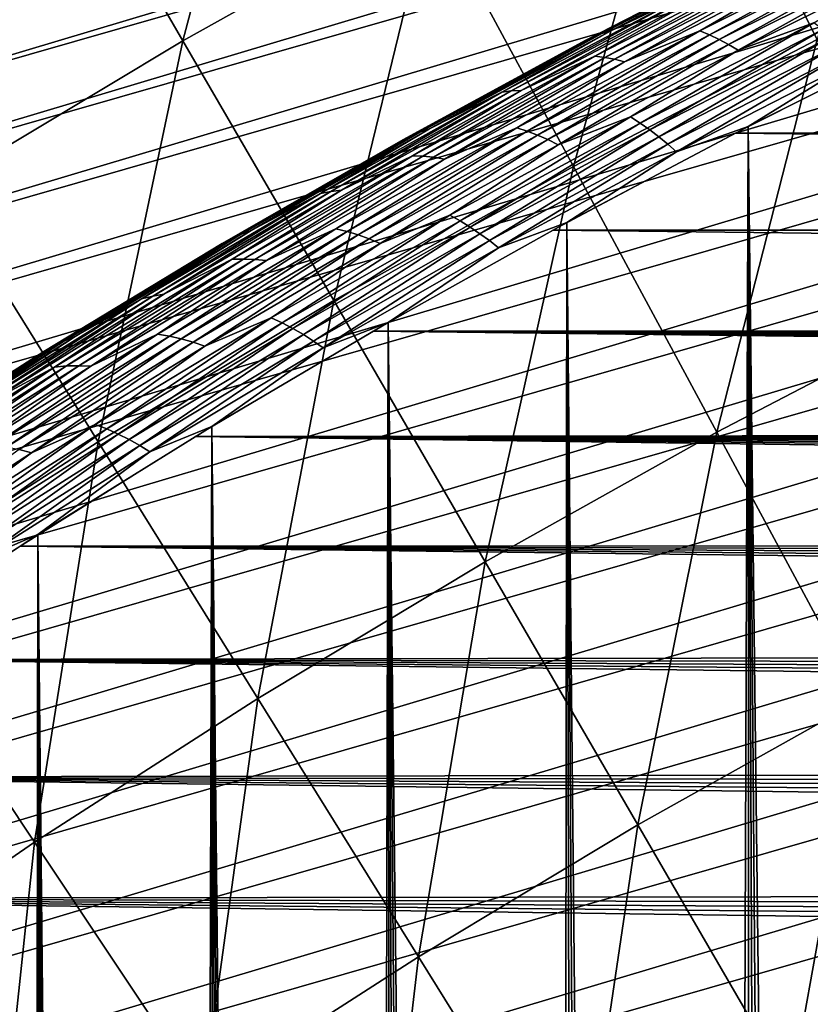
# Model space of a CAD drawing. Header units: millimetres. Extents: x -50 to 50, y -50 to 50.
# Tile 478 of 562: x -15.8 to -13.2, y 23.1 to 26.4. Entities that reach past the tile are written whole.
import ezdxf

# ---------------------------------------------------------------- set-up
doc = ezdxf.new("R2010")
doc.units = ezdxf.units.MM
doc.header["$LTSCALE"] = 65.185185
for name, color, linetype in [('1', 7, 'CONTINUOUS'), ('2', 7, 'CONTINUOUS'), ('29', 7, 'CONTINUOUS'), ('36', 7, 'CONTINUOUS'), ('39', 7, 'CONTINUOUS'), ('46', 7, 'CONTINUOUS')]:
    doc.layers.add(name, color=color, linetype=linetype)

msp = doc.modelspace()

# ---------------------------------------------------------------- linework, layer by layer
at = {"layer": '1', "color": 7, "linetype": 'Continuous', "true_color": 0xf5f5f5}
for points in [[(-12.8225, 26.2896), (13.4308, 25.9842), (-13.4308, 25.9842), (-12.8225, 26.2896)], [(-13.4308, 25.9842), (14.0318, 25.6646), (-14.0318, 25.6646), (-13.4308, 25.9842)], [(13.4308, 25.9842), (14.0318, 25.6646), (-13.4308, 25.9842), (13.4308, 25.9842)], [(-14.0318, 25.6646), (14.6252, 25.3311), (-14.6252, 25.3311), (-14.0318, 25.6646)], [(14.0318, 25.6646), (14.6252, 25.3311), (-14.0318, 25.6646), (14.0318, 25.6646)], [(-14.6252, 25.3311), (11.829, 25.017), (-15.2106, 24.984), (-14.6252, 25.3311)], [(11.9233, 25.0663), (11.829, 25.017), (-14.6252, 25.3311), (11.9233, 25.0663)], [(12.1188, 25.1502), (12.0199, 25.1107), (-14.6252, 25.3311), (12.1188, 25.1502)], [(12.0199, 25.1107), (11.9233, 25.0663), (-14.6252, 25.3311), (12.0199, 25.1107)], [(12.3217, 25.2139), (12.2194, 25.1846), (-14.6252, 25.3311), (12.3217, 25.2139)], [(12.4253, 25.2379), (12.3217, 25.2139), (-14.6252, 25.3311), (12.4253, 25.2379)], [(12.7417, 25.2782), (12.6356, 25.2701), (-14.6252, 25.3311), (12.7417, 25.2782)], [(12.2194, 25.1846), (12.1188, 25.1502), (-14.6252, 25.3311), (12.2194, 25.1846)], [(12.8481, 25.2809), (12.7417, 25.2782), (-14.6252, 25.3311), (12.8481, 25.2809)], [(12.5301, 25.2567), (12.4253, 25.2379), (-14.6252, 25.3311), (12.5301, 25.2567)], [(14.6252, 25.3311), (12.8481, 25.2809), (-14.6252, 25.3311), (14.6252, 25.3311)], [(12.6356, 25.2701), (12.5301, 25.2567), (-14.6252, 25.3311), (12.6356, 25.2701)], [(11.829, 25.017), (11.7372, 24.963), (-15.2106, 24.984), (11.829, 25.017)], [(-15.2106, 24.984), (11.326, 24.6277), (-15.7879, 24.6233), (-15.2106, 24.984)], [(11.7372, 24.963), (11.6484, 24.9045), (-15.2106, 24.984), (11.7372, 24.963)], [(11.6484, 24.9045), (11.5626, 24.8415), (-15.2106, 24.984), (11.6484, 24.9045)], [(11.5626, 24.8415), (11.4802, 24.7743), (-15.2106, 24.984), (11.5626, 24.8415)], [(11.4802, 24.7743), (11.4013, 24.7029), (-15.2106, 24.984), (11.4802, 24.7743)], [(11.4013, 24.7029), (11.326, 24.6277), (-15.2106, 24.984), (11.4013, 24.7029)], [(-15.7879, 24.6233), (11.0659, 24.2917), (-16.3566, 24.2492), (-15.7879, 24.6233)], [(11.326, 24.6277), (11.2547, 24.5488), (-15.7879, 24.6233), (11.326, 24.6277)], [(11.2547, 24.5488), (11.1875, 24.4663), (-15.7879, 24.6233), (11.2547, 24.5488)], [(11.1875, 24.4663), (11.1245, 24.3806), (-15.7879, 24.6233), (11.1875, 24.4663)], [(11.1245, 24.3806), (11.0659, 24.2917), (-15.7879, 24.6233), (11.1245, 24.3806)], [(11.0659, 24.2917), (11.012, 24.2), (-16.3566, 24.2492), (11.0659, 24.2917)], [(-16.3566, 24.2492), (10.8788, 23.9102), (-16.9164, 23.862), (-16.3566, 24.2492)], [(11.012, 24.2), (10.9627, 24.1057), (-16.3566, 24.2492), (11.012, 24.2)], [(10.9627, 24.1057), (10.9183, 24.009), (-16.3566, 24.2492), (10.9627, 24.1057)], [(10.9183, 24.009), (10.8788, 23.9102), (-16.3566, 24.2492), (10.9183, 24.009)], [(10.8788, 23.9102), (10.8444, 23.8095), (-16.9164, 23.862), (10.8788, 23.9102)], [(-16.9164, 23.862), (10.7723, 23.4989), (-17.4671, 23.462), (-16.9164, 23.862)], [(10.7911, 23.6036), (10.7723, 23.4989), (-16.9164, 23.862), (10.7911, 23.6036)], [(10.8444, 23.8095), (10.8151, 23.7073), (-16.9164, 23.862), (10.8444, 23.8095)], [(10.8151, 23.7073), (10.7911, 23.6036), (-16.9164, 23.862), (10.8151, 23.7073)], [(10.7723, 23.4989), (10.7589, 23.3933), (-17.4671, 23.462), (10.7723, 23.4989)], [(-17.4671, 23.462), (10.7508, 23.0744), (-18.0083, 23.0491), (-17.4671, 23.462)], [(10.7589, 23.3933), (10.7508, 23.2873), (-17.4671, 23.462), (10.7589, 23.3933)], [(10.7508, 23.2873), (10.7481, 23.1809), (-17.4671, 23.462), (10.7508, 23.2873)], [(10.7481, 23.1809), (10.7508, 23.0744), (-17.4671, 23.462), (10.7481, 23.1809)]]:
    msp.add_3dface(points, dxfattribs=at)
at = {"layer": '2', "color": 7, "linetype": 'Continuous', "true_color": 0xf5f5f5}
for points in [[(-12.7848, 26.308, 4.3), (-13.3885, 26.006, 4.3), (-12.8491, -19.1781, 4.3), (-12.7848, 26.308, 4.3)], [(-13.3885, 26.006, 4.3), (-13.9852, 25.69, 4.3), (-13.5437, -19.2389, 4.3), (-13.3885, 26.006, 4.3)], [(-13.3712, -19.2123, 4.3), (-13.3885, 26.006, 4.3), (-13.5437, -19.2389, 4.3), (-13.3712, -19.2123, 4.3)], [(-13.1978, -19.1933, 4.3), (-13.3885, 26.006, 4.3), (-13.3712, -19.2123, 4.3), (-13.1978, -19.1933, 4.3)], [(-13.0236, -19.1819, 4.3), (-13.3885, 26.006, 4.3), (-13.1978, -19.1933, 4.3), (-13.0236, -19.1819, 4.3)], [(-12.8491, -19.1781, 4.3), (-13.3885, 26.006, 4.3), (-13.0236, -19.1819, 4.3), (-12.8491, -19.1781, 4.3)], [(-13.9852, 25.69, 4.3), (-14.5743, 25.3605, 4.3), (-14.0519, -19.3632, 4.3), (-13.9852, 25.69, 4.3)], [(-13.8844, -19.3144, 4.3), (-13.9852, 25.69, 4.3), (-14.0519, -19.3632, 4.3), (-13.8844, -19.3144, 4.3)], [(-13.7148, -19.2729, 4.3), (-13.9852, 25.69, 4.3), (-13.8844, -19.3144, 4.3), (-13.7148, -19.2729, 4.3)], [(-13.5437, -19.2389, 4.3), (-13.9852, 25.69, 4.3), (-13.7148, -19.2729, 4.3), (-13.5437, -19.2389, 4.3)], [(-14.5743, 25.3605, 4.3), (-15.1557, 25.0173, 4.3), (-14.6961, -19.6301, 4.3), (-14.5743, 25.3605, 4.3)], [(-14.5396, -19.5528, 4.3), (-14.5743, 25.3605, 4.3), (-14.6961, -19.6301, 4.3), (-14.5396, -19.5528, 4.3)], [(-14.0519, -19.3632, 4.3), (-14.5743, 25.3605, 4.3), (-14.2172, -19.4193, 4.3), (-14.0519, -19.3632, 4.3)], [(-14.2172, -19.4193, 4.3), (-14.5743, 25.3605, 4.3), (-14.3799, -19.4826, 4.3), (-14.2172, -19.4193, 4.3)], [(-14.3799, -19.4826, 4.3), (-14.5743, 25.3605, 4.3), (-14.5396, -19.5528, 4.3), (-14.3799, -19.4826, 4.3)], [(-15.1557, 25.0173, 4.3), (-15.729, 24.6609, 4.3), (-15.2841, -20.0047, 4.3), (-15.1557, 25.0173, 4.3)], [(-15.1434, -19.9015, 4.3), (-15.1557, 25.0173, 4.3), (-15.2841, -20.0047, 4.3), (-15.1434, -19.9015, 4.3)], [(-14.9983, -19.8045, 4.3), (-15.1557, 25.0173, 4.3), (-15.1434, -19.9015, 4.3), (-14.9983, -19.8045, 4.3)], [(-14.8491, -19.714, 4.3), (-15.1557, 25.0173, 4.3), (-14.9983, -19.8045, 4.3), (-14.8491, -19.714, 4.3)], [(-14.6961, -19.6301, 4.3), (-15.1557, 25.0173, 4.3), (-14.8491, -19.714, 4.3), (-14.6961, -19.6301, 4.3)], [(-15.729, 24.6609, 4.3), (-16.294, 24.2913, 4.3), (-15.7982, -20.4757, 4.3), (-15.729, 24.6609, 4.3)], [(-15.6776, -20.3497, 4.3), (-15.729, 24.6609, 4.3), (-15.7982, -20.4757, 4.3), (-15.6776, -20.3497, 4.3)], [(-15.5515, -20.229, 4.3), (-15.729, 24.6609, 4.3), (-15.6776, -20.3497, 4.3), (-15.5515, -20.229, 4.3)], [(-15.4203, -20.1139, 4.3), (-15.729, 24.6609, 4.3), (-15.5515, -20.229, 4.3), (-15.4203, -20.1139, 4.3)], [(-15.2841, -20.0047, 4.3), (-15.729, 24.6609, 4.3), (-15.4203, -20.1139, 4.3), (-15.2841, -20.0047, 4.3)]]:
    msp.add_3dface(points, dxfattribs=at)
at = {"layer": '29', "color": 7, "linetype": 'Continuous', "true_color": 0xf5f5f5}
for points in [[(-13.8973, 26.3031, 3.8357), (-13.8704, 26.313, 3.8712), (-13.2892, 26.6155, 3.8357), (-13.8973, 26.3031, 3.8357)], [(-13.8973, 26.3031, 3.8357), (-13.2892, 26.6155, 3.8357), (-13.3125, 26.6052, 3.8), (-13.8973, 26.3031, 3.8357)], [(-13.8704, 26.313, 3.8712), (-13.2649, 26.6233, 3.8712), (-13.2892, 26.6155, 3.8357), (-13.8704, 26.313, 3.8712)], [(-13.8704, 26.313, 3.8712), (-13.8424, 26.3205, 3.9064), (-13.2649, 26.6233, 3.8712), (-13.8704, 26.313, 3.8712)], [(-13.8424, 26.3205, 3.9064), (-13.2396, 26.6288, 3.9064), (-13.2649, 26.6233, 3.8712), (-13.8424, 26.3205, 3.9064)], [(-13.8424, 26.3205, 3.9064), (-13.5952, 26.4391, 3.941), (-13.2396, 26.6288, 3.9064), (-13.8424, 26.3205, 3.9064)], [(-13.5475, 26.3215, 4.1538), (-13.5157, 26.3084, 4.1781), (-12.9367, 26.627, 4.1538), (-13.5475, 26.3215, 4.1538)], [(-13.5475, 26.3215, 4.1538), (-12.9367, 26.627, 4.1538), (-13.1945, 26.5274, 4.1277), (-13.5475, 26.3215, 4.1538)], [(-13.5157, 26.3084, 4.1781), (-12.9077, 26.612, 4.1781), (-12.9367, 26.627, 4.1538), (-13.5157, 26.3084, 4.1781)], [(-13.9232, 26.2908, 3.8), (-13.8973, 26.3031, 3.8357), (-13.3125, 26.6052, 3.8), (-13.9232, 26.2908, 3.8)], [(-13.5157, 26.3084, 4.1781), (-13.4838, 26.2935, 4.2005), (-12.9077, 26.612, 4.1781), (-13.5157, 26.3084, 4.1781)], [(-13.4838, 26.2935, 4.2005), (-12.8783, 26.5953, 4.2005), (-12.9077, 26.612, 4.1781), (-13.4838, 26.2935, 4.2005)], [(-13.4838, 26.2935, 4.2005), (-13.4523, 26.2766, 4.2209), (-12.8783, 26.5953, 4.2005), (-13.4838, 26.2935, 4.2005)], [(-13.4523, 26.2766, 4.2209), (-12.8494, 26.5767, 4.2209), (-12.8783, 26.5953, 4.2005), (-13.4523, 26.2766, 4.2209)], [(-13.893, 26.2375, 4.0398), (-13.2838, 26.5511, 4.0398), (-13.537, 26.4409, 4.0079), (-13.893, 26.2375, 4.0398)], [(-13.893, 26.2375, 4.0398), (-13.8607, 26.2339, 4.0705), (-13.2838, 26.5511, 4.0398), (-13.893, 26.2375, 4.0398)], [(-13.8607, 26.2339, 4.0705), (-13.2542, 26.5455, 4.0705), (-13.2838, 26.5511, 4.0398), (-13.8607, 26.2339, 4.0705)], [(-13.4523, 26.2766, 4.2209), (-13.4209, 26.2582, 4.2391), (-12.8494, 26.5767, 4.2209), (-13.4523, 26.2766, 4.2209)], [(-13.4209, 26.2582, 4.2391), (-12.8205, 26.5565, 4.2391), (-12.8494, 26.5767, 4.2209), (-13.4209, 26.2582, 4.2391)], [(-13.4209, 26.2582, 4.2391), (-13.1717, 26.3483, 4.255), (-12.8205, 26.5565, 4.2391), (-13.4209, 26.2582, 4.2391)], [(-13.8607, 26.2339, 4.0705), (-13.8282, 26.228, 4.0999), (-13.2542, 26.5455, 4.0705), (-13.8607, 26.2339, 4.0705)], [(-13.8282, 26.228, 4.0999), (-13.2245, 26.5375, 4.0999), (-13.2542, 26.5455, 4.0705), (-13.8282, 26.228, 4.0999)], [(-13.8282, 26.228, 4.0999), (-13.7955, 26.2199, 4.1277), (-13.2245, 26.5375, 4.0999), (-13.8282, 26.228, 4.0999)], [(-13.7955, 26.2199, 4.1277), (-13.1945, 26.5274, 4.1277), (-13.2245, 26.5375, 4.0999), (-13.7955, 26.2199, 4.1277)], [(-13.7955, 26.2199, 4.1277), (-13.5475, 26.3215, 4.1538), (-13.1945, 26.5274, 4.1277), (-13.7955, 26.2199, 4.1277)], [(-14.2003, 26.1191, 3.941), (-13.5952, 26.4391, 3.941), (-13.8424, 26.3205, 3.9064), (-14.2003, 26.1191, 3.941)], [(-14.2003, 26.1191, 3.941), (-14.1688, 26.1233, 3.9749), (-13.5952, 26.4391, 3.941), (-14.2003, 26.1191, 3.941)], [(-14.1688, 26.1233, 3.9749), (-14.1367, 26.1252, 4.0079), (-13.5665, 26.4412, 3.9749), (-14.1688, 26.1233, 3.9749)], [(-14.1688, 26.1233, 3.9749), (-13.5665, 26.4412, 3.9749), (-13.5952, 26.4391, 3.941), (-14.1688, 26.1233, 3.9749)], [(-14.1367, 26.1252, 4.0079), (-13.537, 26.4409, 4.0079), (-13.5665, 26.4412, 3.9749), (-14.1367, 26.1252, 4.0079)], [(-14.1367, 26.1252, 4.0079), (-13.893, 26.2375, 4.0398), (-13.537, 26.4409, 4.0079), (-14.1367, 26.1252, 4.0079)], [(-14.438, 25.9985, 3.9064), (-13.8424, 26.3205, 3.9064), (-13.8704, 26.313, 3.8712), (-14.438, 25.9985, 3.9064)], [(-14.438, 25.9985, 3.9064), (-14.2003, 26.1191, 3.941), (-13.8424, 26.3205, 3.9064), (-14.438, 25.9985, 3.9064)], [(-14.151, 26.002, 4.1538), (-14.1167, 25.9909, 4.1781), (-13.5475, 26.3215, 4.1538), (-14.151, 26.002, 4.1538)], [(-14.151, 26.002, 4.1538), (-13.5475, 26.3215, 4.1538), (-13.7955, 26.2199, 4.1277), (-14.151, 26.002, 4.1538)], [(-14.1167, 25.9909, 4.1781), (-13.5157, 26.3084, 4.1781), (-13.5475, 26.3215, 4.1538), (-14.1167, 25.9909, 4.1781)], [(-13.7753, 26.0379, 4.255), (-13.7435, 26.0173, 4.2687), (-13.1717, 26.3483, 4.255), (-13.7753, 26.0379, 4.255)], [(-13.7753, 26.0379, 4.255), (-13.1717, 26.3483, 4.255), (-13.4209, 26.2582, 4.2391), (-13.7753, 26.0379, 4.255)], [(-13.7435, 26.0173, 4.2687), (-13.1423, 26.3261, 4.2687), (-13.1717, 26.3483, 4.255), (-13.7435, 26.0173, 4.2687)], [(-13.7435, 26.0173, 4.2687), (-13.7124, 25.9954, 4.2799), (-13.1423, 26.3261, 4.2687), (-13.7435, 26.0173, 4.2687)], [(-13.7124, 25.9954, 4.2799), (-13.1134, 26.3026, 4.2799), (-13.1423, 26.3261, 4.2687), (-13.7124, 25.9954, 4.2799)], [(-14.5264, 25.9624, 3.8), (-14.498, 25.9768, 3.8357), (-13.9232, 26.2908, 3.8), (-14.5264, 25.9624, 3.8)], [(-14.498, 25.9768, 3.8357), (-14.4686, 25.9888, 3.8712), (-13.8973, 26.3031, 3.8357), (-14.498, 25.9768, 3.8357)], [(-14.498, 25.9768, 3.8357), (-13.8973, 26.3031, 3.8357), (-13.9232, 26.2908, 3.8), (-14.498, 25.9768, 3.8357)], [(-14.4686, 25.9888, 3.8712), (-13.8704, 26.313, 3.8712), (-13.8973, 26.3031, 3.8357), (-14.4686, 25.9888, 3.8712)], [(-14.4686, 25.9888, 3.8712), (-14.438, 25.9985, 3.9064), (-13.8704, 26.313, 3.8712), (-14.4686, 25.9888, 3.8712)], [(-14.1167, 25.9909, 4.1781), (-14.0821, 25.978, 4.2005), (-13.5157, 26.3084, 4.1781), (-14.1167, 25.9909, 4.1781)], [(-14.0821, 25.978, 4.2005), (-13.4838, 26.2935, 4.2005), (-13.5157, 26.3084, 4.1781), (-14.0821, 25.978, 4.2005)], [(-14.0821, 25.978, 4.2005), (-14.0482, 25.9629, 4.2209), (-13.4838, 26.2935, 4.2005), (-14.0821, 25.978, 4.2005)], [(-14.0482, 25.9629, 4.2209), (-13.4523, 26.2766, 4.2209), (-13.4838, 26.2935, 4.2005), (-14.0482, 25.9629, 4.2209)], [(-13.7124, 25.9954, 4.2799), (-13.6822, 25.9721, 4.2887), (-13.1134, 26.3026, 4.2799), (-13.7124, 25.9954, 4.2799)], [(-13.6822, 25.9721, 4.2887), (-13.0854, 26.2779, 4.2887), (-13.1134, 26.3026, 4.2799), (-13.6822, 25.9721, 4.2887)], [(-13.3885, 26.006, 4.3), (-12.7848, 26.308, 4.3), (-13.0318, 26.2256, 4.2988), (-13.3885, 26.006, 4.3)], [(-14.0482, 25.9629, 4.2209), (-14.0144, 25.9463, 4.2391), (-13.4523, 26.2766, 4.2209), (-14.0482, 25.9629, 4.2209)], [(-14.0144, 25.9463, 4.2391), (-13.4209, 26.2582, 4.2391), (-13.4523, 26.2766, 4.2209), (-14.0144, 25.9463, 4.2391)], [(-14.0144, 25.9463, 4.2391), (-13.7753, 26.0379, 4.255), (-13.4209, 26.2582, 4.2391), (-14.0144, 25.9463, 4.2391)], [(-13.6822, 25.9721, 4.2887), (-13.653, 25.9478, 4.295), (-13.0854, 26.2779, 4.2887), (-13.6822, 25.9721, 4.2887)], [(-13.653, 25.9478, 4.295), (-13.0581, 26.2522, 4.295), (-13.0854, 26.2779, 4.2887), (-13.653, 25.9478, 4.295)], [(-14.4948, 25.9099, 4.0398), (-13.893, 26.2375, 4.0398), (-14.1367, 26.1252, 4.0079), (-14.4948, 25.9099, 4.0398)], [(-14.4948, 25.9099, 4.0398), (-14.4599, 25.9085, 4.0705), (-13.893, 26.2375, 4.0398), (-14.4948, 25.9099, 4.0398)], [(-14.4599, 25.9085, 4.0705), (-13.8607, 26.2339, 4.0705), (-13.893, 26.2375, 4.0398), (-14.4599, 25.9085, 4.0705)], [(-14.4599, 25.9085, 4.0705), (-14.4247, 25.9047, 4.0999), (-13.8607, 26.2339, 4.0705), (-14.4599, 25.9085, 4.0705)], [(-14.4247, 25.9047, 4.0999), (-13.8282, 26.228, 4.0999), (-13.8607, 26.2339, 4.0705), (-14.4247, 25.9047, 4.0999)], [(-14.4247, 25.9047, 4.0999), (-14.3894, 25.8987, 4.1277), (-13.8282, 26.228, 4.0999), (-14.4247, 25.9047, 4.0999)], [(-14.3894, 25.8987, 4.1277), (-13.7955, 26.2199, 4.1277), (-13.8282, 26.228, 4.0999), (-14.3894, 25.8987, 4.1277)], [(-13.653, 25.9478, 4.295), (-13.6247, 25.9225, 4.2988), (-13.0581, 26.2522, 4.295), (-13.653, 25.9478, 4.295)], [(-13.6247, 25.9225, 4.2988), (-13.0318, 26.2256, 4.2988), (-13.0581, 26.2522, 4.295), (-13.6247, 25.9225, 4.2988)], [(-13.6247, 25.9225, 4.2988), (-13.3885, 26.006, 4.3), (-13.0318, 26.2256, 4.2988), (-13.6247, 25.9225, 4.2988)], [(-14.3894, 25.8987, 4.1277), (-14.151, 26.002, 4.1538), (-13.7955, 26.2199, 4.1277), (-14.3894, 25.8987, 4.1277)], [(-14.7978, 25.7853, 3.941), (-14.7638, 25.7918, 3.9749), (-14.2003, 26.1191, 3.941), (-14.7978, 25.7853, 3.941)], [(-14.7978, 25.7853, 3.941), (-14.2003, 26.1191, 3.941), (-14.438, 25.9985, 3.9064), (-14.7978, 25.7853, 3.941)], [(-14.7638, 25.7918, 3.9749), (-14.1688, 26.1233, 3.9749), (-14.2003, 26.1191, 3.941), (-14.7638, 25.7918, 3.9749)], [(-14.7638, 25.7918, 3.9749), (-14.729, 25.7959, 4.0079), (-14.1688, 26.1233, 3.9749), (-14.7638, 25.7918, 3.9749)], [(-14.729, 25.7959, 4.0079), (-14.4948, 25.9099, 4.0398), (-14.1367, 26.1252, 4.0079), (-14.729, 25.7959, 4.0079)], [(-14.729, 25.7959, 4.0079), (-14.1367, 26.1252, 4.0079), (-14.1688, 26.1233, 3.9749), (-14.729, 25.7959, 4.0079)], [(-14.3715, 25.7136, 4.255), (-14.3374, 25.6948, 4.2687), (-13.7753, 26.0379, 4.255), (-14.3715, 25.7136, 4.255)], [(-14.3715, 25.7136, 4.255), (-13.7753, 26.0379, 4.255), (-14.0144, 25.9463, 4.2391), (-14.3715, 25.7136, 4.255)], [(-14.3374, 25.6948, 4.2687), (-13.7435, 26.0173, 4.2687), (-13.7753, 26.0379, 4.255), (-14.3374, 25.6948, 4.2687)], [(-15.0262, 25.6631, 3.9064), (-14.438, 25.9985, 3.9064), (-14.4686, 25.9888, 3.8712), (-15.0262, 25.6631, 3.9064)], [(-15.0262, 25.6631, 3.9064), (-14.7978, 25.7853, 3.941), (-14.438, 25.9985, 3.9064), (-15.0262, 25.6631, 3.9064)], [(-14.7471, 25.6687, 4.1538), (-14.7101, 25.6597, 4.1781), (-14.151, 26.002, 4.1538), (-14.7471, 25.6687, 4.1538)], [(-14.7471, 25.6687, 4.1538), (-14.151, 26.002, 4.1538), (-14.3894, 25.8987, 4.1277), (-14.7471, 25.6687, 4.1538)], [(-14.7101, 25.6597, 4.1781), (-14.1167, 25.9909, 4.1781), (-14.151, 26.002, 4.1538), (-14.7101, 25.6597, 4.1781)], [(-14.3374, 25.6948, 4.2687), (-14.3041, 25.6745, 4.2799), (-13.7435, 26.0173, 4.2687), (-14.3374, 25.6948, 4.2687)], [(-14.3041, 25.6745, 4.2799), (-13.7124, 25.9954, 4.2799), (-13.7435, 26.0173, 4.2687), (-14.3041, 25.6745, 4.2799)], [(-13.9852, 25.69, 4.3), (-13.3885, 26.006, 4.3), (-13.6247, 25.9225, 4.2988), (-13.9852, 25.69, 4.3)], [(-15.0911, 25.6368, 3.8357), (-15.0592, 25.6511, 3.8712), (-14.498, 25.9768, 3.8357), (-15.0911, 25.6368, 3.8357)], [(-15.0911, 25.6368, 3.8357), (-14.498, 25.9768, 3.8357), (-14.5264, 25.9624, 3.8), (-15.0911, 25.6368, 3.8357)], [(-15.0592, 25.6511, 3.8712), (-14.4686, 25.9888, 3.8712), (-14.498, 25.9768, 3.8357), (-15.0592, 25.6511, 3.8712)], [(-15.0592, 25.6511, 3.8712), (-15.0262, 25.6631, 3.9064), (-14.4686, 25.9888, 3.8712), (-15.0592, 25.6511, 3.8712)], [(-14.7101, 25.6597, 4.1781), (-14.6731, 25.6488, 4.2005), (-14.1167, 25.9909, 4.1781), (-14.7101, 25.6597, 4.1781)], [(-14.6731, 25.6488, 4.2005), (-14.0821, 25.978, 4.2005), (-14.1167, 25.9909, 4.1781), (-14.6731, 25.6488, 4.2005)], [(-14.6731, 25.6488, 4.2005), (-14.6368, 25.6357, 4.2209), (-14.0821, 25.978, 4.2005), (-14.6731, 25.6488, 4.2005)], [(-14.6368, 25.6357, 4.2209), (-14.0482, 25.9629, 4.2209), (-14.0821, 25.978, 4.2005), (-14.6368, 25.6357, 4.2209)], [(-14.3041, 25.6745, 4.2799), (-14.272, 25.6528, 4.2887), (-13.7124, 25.9954, 4.2799), (-14.3041, 25.6745, 4.2799)], [(-14.272, 25.6528, 4.2887), (-13.6822, 25.9721, 4.2887), (-13.7124, 25.9954, 4.2799), (-14.272, 25.6528, 4.2887)], [(-14.272, 25.6528, 4.2887), (-14.2407, 25.6299, 4.295), (-13.6822, 25.9721, 4.2887), (-14.272, 25.6528, 4.2887)], [(-14.2407, 25.6299, 4.295), (-13.653, 25.9478, 4.295), (-13.6822, 25.9721, 4.2887), (-14.2407, 25.6299, 4.295)], [(-15.1219, 25.6201, 3.8), (-15.0911, 25.6368, 3.8357), (-14.5264, 25.9624, 3.8), (-15.1219, 25.6201, 3.8)], [(-14.6368, 25.6357, 4.2209), (-14.6006, 25.621, 4.2391), (-14.0482, 25.9629, 4.2209), (-14.6368, 25.6357, 4.2209)], [(-14.6006, 25.621, 4.2391), (-14.0144, 25.9463, 4.2391), (-14.0482, 25.9629, 4.2209), (-14.6006, 25.621, 4.2391)], [(-14.6006, 25.621, 4.2391), (-14.3715, 25.7136, 4.255), (-14.0144, 25.9463, 4.2391), (-14.6006, 25.621, 4.2391)], [(-14.2407, 25.6299, 4.295), (-14.2106, 25.606, 4.2988), (-13.653, 25.9478, 4.295), (-14.2407, 25.6299, 4.295)], [(-14.2106, 25.606, 4.2988), (-13.6247, 25.9225, 4.2988), (-13.653, 25.9478, 4.295), (-14.2106, 25.606, 4.2988)], [(-15.0889, 25.5685, 4.0398), (-14.4948, 25.9099, 4.0398), (-14.729, 25.7959, 4.0079), (-15.0889, 25.5685, 4.0398)], [(-15.0889, 25.5685, 4.0398), (-15.0514, 25.5694, 4.0705), (-14.4948, 25.9099, 4.0398), (-15.0889, 25.5685, 4.0398)], [(-15.0514, 25.5694, 4.0705), (-14.4599, 25.9085, 4.0705), (-14.4948, 25.9099, 4.0398), (-15.0514, 25.5694, 4.0705)], [(-15.0514, 25.5694, 4.0705), (-15.0137, 25.5679, 4.0999), (-14.4599, 25.9085, 4.0705), (-15.0514, 25.5694, 4.0705)], [(-15.0137, 25.5679, 4.0999), (-14.4247, 25.9047, 4.0999), (-14.4599, 25.9085, 4.0705), (-15.0137, 25.5679, 4.0999)], [(-15.0137, 25.5679, 4.0999), (-14.9758, 25.5641, 4.1277), (-14.4247, 25.9047, 4.0999), (-15.0137, 25.5679, 4.0999)], [(-14.9758, 25.5641, 4.1277), (-14.3894, 25.8987, 4.1277), (-14.4247, 25.9047, 4.0999), (-14.9758, 25.5641, 4.1277)], [(-14.9758, 25.5641, 4.1277), (-14.7471, 25.6687, 4.1538), (-14.3894, 25.8987, 4.1277), (-14.9758, 25.5641, 4.1277)], [(-14.2106, 25.606, 4.2988), (-13.9852, 25.69, 4.3), (-13.6247, 25.9225, 4.2988), (-14.2106, 25.606, 4.2988)], [(-15.3875, 25.4378, 3.941), (-15.3509, 25.4467, 3.9749), (-14.7978, 25.7853, 3.941), (-15.3875, 25.4378, 3.941)], [(-15.3875, 25.4378, 3.941), (-14.7978, 25.7853, 3.941), (-15.0262, 25.6631, 3.9064), (-15.3875, 25.4378, 3.941)], [(-15.3509, 25.4467, 3.9749), (-14.7638, 25.7918, 3.9749), (-14.7978, 25.7853, 3.941), (-15.3509, 25.4467, 3.9749)], [(-15.3509, 25.4467, 3.9749), (-15.3137, 25.4531, 4.0079), (-14.7638, 25.7918, 3.9749), (-15.3509, 25.4467, 3.9749)], [(-15.3137, 25.4531, 4.0079), (-15.0889, 25.5685, 4.0398), (-14.729, 25.7959, 4.0079), (-15.3137, 25.4531, 4.0079)], [(-15.3137, 25.4531, 4.0079), (-14.729, 25.7959, 4.0079), (-14.7638, 25.7918, 3.9749), (-15.3137, 25.4531, 4.0079)], [(-14.96, 25.3757, 4.255), (-14.9238, 25.3587, 4.2687), (-14.3715, 25.7136, 4.255), (-14.96, 25.3757, 4.255)], [(-14.96, 25.3757, 4.255), (-14.3715, 25.7136, 4.255), (-14.6006, 25.621, 4.2391), (-14.96, 25.3757, 4.255)], [(-14.9238, 25.3587, 4.2687), (-14.3374, 25.6948, 4.2687), (-14.3715, 25.7136, 4.255), (-14.9238, 25.3587, 4.2687)], [(-14.9238, 25.3587, 4.2687), (-14.8884, 25.3402, 4.2799), (-14.3374, 25.6948, 4.2687), (-14.9238, 25.3587, 4.2687)], [(-14.8884, 25.3402, 4.2799), (-14.3041, 25.6745, 4.2799), (-14.3374, 25.6948, 4.2687), (-14.8884, 25.3402, 4.2799)], [(-14.8884, 25.3402, 4.2799), (-14.8542, 25.3201, 4.2887), (-14.3041, 25.6745, 4.2799), (-14.8884, 25.3402, 4.2799)], [(-14.8542, 25.3201, 4.2887), (-14.272, 25.6528, 4.2887), (-14.3041, 25.6745, 4.2799), (-14.8542, 25.3201, 4.2887)], [(-14.5743, 25.3605, 4.3), (-13.9852, 25.69, 4.3), (-14.2106, 25.606, 4.2988), (-14.5743, 25.3605, 4.3)], [(-15.642, 25.3, 3.8712), (-15.0592, 25.6511, 3.8712), (-15.0911, 25.6368, 3.8357), (-15.642, 25.3, 3.8712)], [(-15.642, 25.3, 3.8712), (-15.6066, 25.3144, 3.9064), (-15.0592, 25.6511, 3.8712), (-15.642, 25.3, 3.8712)], [(-15.6066, 25.3144, 3.9064), (-15.0262, 25.6631, 3.9064), (-15.0592, 25.6511, 3.8712), (-15.6066, 25.3144, 3.9064)], [(-15.6066, 25.3144, 3.9064), (-15.3875, 25.4378, 3.941), (-15.0262, 25.6631, 3.9064), (-15.6066, 25.3144, 3.9064)], [(-15.3352, 25.3217, 4.1538), (-15.2959, 25.3149, 4.1781), (-14.7471, 25.6687, 4.1538), (-15.3352, 25.3217, 4.1538)], [(-15.3352, 25.3217, 4.1538), (-14.7471, 25.6687, 4.1538), (-14.9758, 25.5641, 4.1277), (-15.3352, 25.3217, 4.1538)], [(-15.2959, 25.3149, 4.1781), (-14.7101, 25.6597, 4.1781), (-14.7471, 25.6687, 4.1538), (-15.2959, 25.3149, 4.1781)], [(-15.2959, 25.3149, 4.1781), (-15.2565, 25.3062, 4.2005), (-14.7101, 25.6597, 4.1781), (-15.2959, 25.3149, 4.1781)], [(-15.2565, 25.3062, 4.2005), (-14.6731, 25.6488, 4.2005), (-14.7101, 25.6597, 4.1781), (-15.2565, 25.3062, 4.2005)], [(-15.2565, 25.3062, 4.2005), (-15.2177, 25.2952, 4.2209), (-14.6731, 25.6488, 4.2005), (-15.2565, 25.3062, 4.2005)], [(-15.2177, 25.2952, 4.2209), (-14.6368, 25.6357, 4.2209), (-14.6731, 25.6488, 4.2005), (-15.2177, 25.2952, 4.2209)], [(-14.8542, 25.3201, 4.2887), (-14.8211, 25.2987, 4.295), (-14.272, 25.6528, 4.2887), (-14.8542, 25.3201, 4.2887)], [(-14.8211, 25.2987, 4.295), (-14.2407, 25.6299, 4.295), (-14.272, 25.6528, 4.2887), (-14.8211, 25.2987, 4.295)], [(-15.7093, 25.2642, 3.8), (-15.6762, 25.2833, 3.8357), (-15.1219, 25.6201, 3.8), (-15.7093, 25.2642, 3.8)], [(-15.6762, 25.2833, 3.8357), (-15.642, 25.3, 3.8712), (-15.0911, 25.6368, 3.8357), (-15.6762, 25.2833, 3.8357)], [(-15.6762, 25.2833, 3.8357), (-15.0911, 25.6368, 3.8357), (-15.1219, 25.6201, 3.8), (-15.6762, 25.2833, 3.8357)], [(-15.2177, 25.2952, 4.2209), (-15.1793, 25.2824, 4.2391), (-14.6368, 25.6357, 4.2209), (-15.2177, 25.2952, 4.2209)], [(-15.1793, 25.2824, 4.2391), (-14.6006, 25.621, 4.2391), (-14.6368, 25.6357, 4.2209), (-15.1793, 25.2824, 4.2391)], [(-15.1793, 25.2824, 4.2391), (-14.96, 25.3757, 4.255), (-14.6006, 25.621, 4.2391), (-15.1793, 25.2824, 4.2391)], [(-14.8211, 25.2987, 4.295), (-14.7892, 25.2763, 4.2988), (-14.2407, 25.6299, 4.295), (-14.8211, 25.2987, 4.295)], [(-14.7892, 25.2763, 4.2988), (-14.2106, 25.606, 4.2988), (-14.2407, 25.6299, 4.295), (-14.7892, 25.2763, 4.2988)], [(-14.7892, 25.2763, 4.2988), (-14.5743, 25.3605, 4.3), (-14.2106, 25.606, 4.2988), (-14.7892, 25.2763, 4.2988)], [(-15.675, 25.2134, 4.0398), (-15.0889, 25.5685, 4.0398), (-15.3137, 25.4531, 4.0079), (-15.675, 25.2134, 4.0398)], [(-15.675, 25.2134, 4.0398), (-15.6349, 25.2168, 4.0705), (-15.0889, 25.5685, 4.0398), (-15.675, 25.2134, 4.0398)], [(-15.6349, 25.2168, 4.0705), (-15.5947, 25.2177, 4.0999), (-15.0514, 25.5694, 4.0705), (-15.6349, 25.2168, 4.0705)], [(-15.6349, 25.2168, 4.0705), (-15.0514, 25.5694, 4.0705), (-15.0889, 25.5685, 4.0398), (-15.6349, 25.2168, 4.0705)], [(-15.5947, 25.2177, 4.0999), (-15.0137, 25.5679, 4.0999), (-15.0514, 25.5694, 4.0705), (-15.5947, 25.2177, 4.0999)], [(-15.5947, 25.2177, 4.0999), (-15.5544, 25.2163, 4.1277), (-15.0137, 25.5679, 4.0999), (-15.5947, 25.2177, 4.0999)], [(-15.5544, 25.2163, 4.1277), (-14.9758, 25.5641, 4.1277), (-15.0137, 25.5679, 4.0999), (-15.5544, 25.2163, 4.1277)], [(-15.5544, 25.2163, 4.1277), (-15.3352, 25.3217, 4.1538), (-14.9758, 25.5641, 4.1277), (-15.5544, 25.2163, 4.1277)], [(-15.9301, 25.0882, 3.9749), (-15.3509, 25.4467, 3.9749), (-15.3875, 25.4378, 3.941), (-15.9301, 25.0882, 3.9749)], [(-15.9301, 25.0882, 3.9749), (-15.8904, 25.0972, 4.0079), (-15.3509, 25.4467, 3.9749), (-15.9301, 25.0882, 3.9749)], [(-15.8904, 25.0972, 4.0079), (-15.675, 25.2134, 4.0398), (-15.3137, 25.4531, 4.0079), (-15.8904, 25.0972, 4.0079)], [(-15.8904, 25.0972, 4.0079), (-15.3137, 25.4531, 4.0079), (-15.3509, 25.4467, 3.9749), (-15.8904, 25.0972, 4.0079)], [(-15.969, 25.0768, 3.941), (-15.9301, 25.0882, 3.9749), (-15.3875, 25.4378, 3.941), (-15.969, 25.0768, 3.941)], [(-15.969, 25.0768, 3.941), (-15.3875, 25.4378, 3.941), (-15.6066, 25.3144, 3.9064), (-15.969, 25.0768, 3.941)], [(-15.5407, 25.0243, 4.255), (-15.5023, 25.0092, 4.2687), (-14.96, 25.3757, 4.255), (-15.5407, 25.0243, 4.255)], [(-15.5407, 25.0243, 4.255), (-14.96, 25.3757, 4.255), (-15.1793, 25.2824, 4.2391), (-15.5407, 25.0243, 4.255)], [(-15.5023, 25.0092, 4.2687), (-14.9238, 25.3587, 4.2687), (-14.96, 25.3757, 4.255), (-15.5023, 25.0092, 4.2687)], [(-15.5023, 25.0092, 4.2687), (-15.4649, 24.9925, 4.2799), (-14.9238, 25.3587, 4.2687), (-15.5023, 25.0092, 4.2687)], [(-15.4649, 24.9925, 4.2799), (-14.8884, 25.3402, 4.2799), (-14.9238, 25.3587, 4.2687), (-15.4649, 24.9925, 4.2799)], [(-15.1557, 25.0173, 4.3), (-14.5743, 25.3605, 4.3), (-14.7892, 25.2763, 4.2988), (-15.1557, 25.0173, 4.3)], [(-16.1788, 24.9525, 3.9064), (-15.6066, 25.3144, 3.9064), (-15.642, 25.3, 3.8712), (-16.1788, 24.9525, 3.9064)], [(-16.1788, 24.9525, 3.9064), (-15.969, 25.0768, 3.941), (-15.6066, 25.3144, 3.9064), (-16.1788, 24.9525, 3.9064)], [(-15.9152, 24.9612, 4.1538), (-15.8735, 24.9567, 4.1781), (-15.3352, 25.3217, 4.1538), (-15.9152, 24.9612, 4.1538)], [(-15.9152, 24.9612, 4.1538), (-15.3352, 25.3217, 4.1538), (-15.5544, 25.2163, 4.1277), (-15.9152, 24.9612, 4.1538)], [(-15.8735, 24.9567, 4.1781), (-15.2959, 25.3149, 4.1781), (-15.3352, 25.3217, 4.1538), (-15.8735, 24.9567, 4.1781)], [(-15.8735, 24.9567, 4.1781), (-15.8318, 24.9503, 4.2005), (-15.2959, 25.3149, 4.1781), (-15.8735, 24.9567, 4.1781)], [(-15.8318, 24.9503, 4.2005), (-15.2565, 25.3062, 4.2005), (-15.2959, 25.3149, 4.1781), (-15.8318, 24.9503, 4.2005)], [(-15.4649, 24.9925, 4.2799), (-15.4287, 24.9742, 4.2887), (-14.8884, 25.3402, 4.2799), (-15.4649, 24.9925, 4.2799)], [(-15.4287, 24.9742, 4.2887), (-14.8542, 25.3201, 4.2887), (-14.8884, 25.3402, 4.2799), (-15.4287, 24.9742, 4.2887)], [(-15.4287, 24.9742, 4.2887), (-15.3937, 24.9544, 4.295), (-14.8542, 25.3201, 4.2887), (-15.4287, 24.9742, 4.2887)], [(-15.3937, 24.9544, 4.295), (-14.8211, 25.2987, 4.295), (-14.8542, 25.3201, 4.2887), (-15.3937, 24.9544, 4.295)], [(-16.253, 24.9164, 3.8357), (-16.2165, 24.9356, 3.8712), (-15.6762, 25.2833, 3.8357), (-16.253, 24.9164, 3.8357)], [(-16.253, 24.9164, 3.8357), (-15.6762, 25.2833, 3.8357), (-15.7093, 25.2642, 3.8), (-16.253, 24.9164, 3.8357)], [(-16.2165, 24.9356, 3.8712), (-15.642, 25.3, 3.8712), (-15.6762, 25.2833, 3.8357), (-16.2165, 24.9356, 3.8712)], [(-16.2165, 24.9356, 3.8712), (-16.1788, 24.9525, 3.9064), (-15.642, 25.3, 3.8712), (-16.2165, 24.9356, 3.8712)], [(-15.8318, 24.9503, 4.2005), (-15.7908, 24.9415, 4.2209), (-15.2565, 25.3062, 4.2005), (-15.8318, 24.9503, 4.2005)], [(-15.7908, 24.9415, 4.2209), (-15.2177, 25.2952, 4.2209), (-15.2565, 25.3062, 4.2005), (-15.7908, 24.9415, 4.2209)], [(-15.7908, 24.9415, 4.2209), (-15.7501, 24.9308, 4.2391), (-15.2177, 25.2952, 4.2209), (-15.7908, 24.9415, 4.2209)], [(-15.7501, 24.9308, 4.2391), (-15.1793, 25.2824, 4.2391), (-15.2177, 25.2952, 4.2209), (-15.7501, 24.9308, 4.2391)], [(-15.7501, 24.9308, 4.2391), (-15.5407, 25.0243, 4.255), (-15.1793, 25.2824, 4.2391), (-15.7501, 24.9308, 4.2391)], [(-15.3937, 24.9544, 4.295), (-15.3601, 24.9335, 4.2988), (-14.8211, 25.2987, 4.295), (-15.3937, 24.9544, 4.295)], [(-15.3601, 24.9335, 4.2988), (-14.7892, 25.2763, 4.2988), (-14.8211, 25.2987, 4.295), (-15.3601, 24.9335, 4.2988)], [(-16.2883, 24.8948, 3.8), (-16.253, 24.9164, 3.8357), (-15.7093, 25.2642, 3.8), (-16.2883, 24.8948, 3.8)], [(-15.3601, 24.9335, 4.2988), (-15.1557, 25.0173, 4.3), (-14.7892, 25.2763, 4.2988), (-15.3601, 24.9335, 4.2988)], [(-16.1677, 24.8543, 4.0999), (-15.5947, 25.2177, 4.0999), (-15.6349, 25.2168, 4.0705), (-16.1677, 24.8543, 4.0999)], [(-16.1677, 24.8543, 4.0999), (-16.1249, 24.8553, 4.1277), (-15.5947, 25.2177, 4.0999), (-16.1677, 24.8543, 4.0999)], [(-16.1249, 24.8553, 4.1277), (-15.5544, 25.2163, 4.1277), (-15.5947, 25.2177, 4.0999), (-16.1249, 24.8553, 4.1277)], [(-16.2527, 24.845, 4.0398), (-15.675, 25.2134, 4.0398), (-15.8904, 25.0972, 4.0079), (-16.2527, 24.845, 4.0398)], [(-16.2527, 24.845, 4.0398), (-16.2102, 24.8509, 4.0705), (-15.675, 25.2134, 4.0398), (-16.2527, 24.845, 4.0398)], [(-16.2102, 24.8509, 4.0705), (-16.1677, 24.8543, 4.0999), (-15.6349, 25.2168, 4.0705), (-16.2102, 24.8509, 4.0705)], [(-16.2102, 24.8509, 4.0705), (-15.6349, 25.2168, 4.0705), (-15.675, 25.2134, 4.0398), (-16.2102, 24.8509, 4.0705)], [(-16.1249, 24.8553, 4.1277), (-15.9152, 24.9612, 4.1538), (-15.5544, 25.2163, 4.1277), (-16.1249, 24.8553, 4.1277)], [(-16.113, 24.6596, 4.255), (-16.0726, 24.6466, 4.2687), (-15.5407, 25.0243, 4.255), (-16.113, 24.6596, 4.255)], [(-16.113, 24.6596, 4.255), (-15.5407, 25.0243, 4.255), (-15.7501, 24.9308, 4.2391), (-16.113, 24.6596, 4.255)], [(-16.0726, 24.6466, 4.2687), (-15.5023, 25.0092, 4.2687), (-15.5407, 25.0243, 4.255), (-16.0726, 24.6466, 4.2687)], [(-16.0726, 24.6466, 4.2687), (-16.0332, 24.6318, 4.2799), (-15.5023, 25.0092, 4.2687), (-16.0726, 24.6466, 4.2687)], [(-16.0332, 24.6318, 4.2799), (-15.4649, 24.9925, 4.2799), (-15.5023, 25.0092, 4.2687), (-16.0332, 24.6318, 4.2799)], [(-16.0332, 24.6318, 4.2799), (-15.9952, 24.6152, 4.2887), (-15.4649, 24.9925, 4.2799), (-16.0332, 24.6318, 4.2799)], [(-15.9952, 24.6152, 4.2887), (-15.4287, 24.9742, 4.2887), (-15.4649, 24.9925, 4.2799), (-15.9952, 24.6152, 4.2887)], [(-15.729, 24.6609, 4.3), (-15.1557, 25.0173, 4.3), (-15.3601, 24.9335, 4.2988), (-15.729, 24.6609, 4.3)], [(-15.9952, 24.6152, 4.2887), (-15.9584, 24.5972, 4.295), (-15.4287, 24.9742, 4.2887), (-15.9952, 24.6152, 4.2887)], [(-15.9584, 24.5972, 4.295), (-15.3937, 24.9544, 4.295), (-15.4287, 24.9742, 4.2887), (-15.9584, 24.5972, 4.295)], [(-16.3128, 24.5663, 4.2391), (-15.7501, 24.9308, 4.2391), (-15.7908, 24.9415, 4.2209), (-16.3128, 24.5663, 4.2391)], [(-16.3128, 24.5663, 4.2391), (-16.113, 24.6596, 4.255), (-15.7501, 24.9308, 4.2391), (-16.3128, 24.5663, 4.2391)], [(-15.9584, 24.5972, 4.295), (-15.923, 24.5777, 4.2988), (-15.3937, 24.9544, 4.295), (-15.9584, 24.5972, 4.295)], [(-15.923, 24.5777, 4.2988), (-15.3601, 24.9335, 4.2988), (-15.3937, 24.9544, 4.295), (-15.923, 24.5777, 4.2988)], [(-15.923, 24.5777, 4.2988), (-15.729, 24.6609, 4.3), (-15.3601, 24.9335, 4.2988), (-15.923, 24.5777, 4.2988)], [(-16.294, 24.2913, 4.3), (-15.729, 24.6609, 4.3), (-15.923, 24.5777, 4.2988), (-16.294, 24.2913, 4.3)]]:
    msp.add_3dface(points, dxfattribs=at)
at = {"layer": '36', "color": 15, "linetype": 'Continuous', "true_color": 0xaf503c}
for points in [[(-15.7447, 27.1399, -10.6921), (-14.9016, 27.6118, -10.6921), (-15.2511, 26.289, -11.1346), (-15.7447, 27.1399, -10.6921)], [(-15.2511, 26.289, -11.1346), (-14.9016, 27.6118, -10.6921), (-14.4344, 26.7461, -11.1346), (-15.2511, 26.289, -11.1346)], [(-13.604, 27.1778, -11.1346), (-12.7607, 27.5838, -11.1346), (-13.1609, 26.2925, -11.5629), (-13.604, 27.1778, -11.1346)], [(-14.4344, 26.7461, -11.1346), (-13.604, 27.1778, -11.1346), (-13.9642, 25.8748, -11.5629), (-14.4344, 26.7461, -11.1346)], [(-13.9642, 25.8748, -11.5629), (-13.604, 27.1778, -11.1346), (-13.1609, 26.2925, -11.5629), (-13.9642, 25.8748, -11.5629)], [(-16.573, 26.6423, -10.6921), (-15.7447, 27.1399, -10.6921), (-16.0534, 25.8069, -11.1346), (-16.573, 26.6423, -10.6921)], [(-16.0534, 25.8069, -11.1346), (-15.7447, 27.1399, -10.6921), (-15.2511, 26.289, -11.1346), (-16.0534, 25.8069, -11.1346)], [(-15.2511, 26.289, -11.1346), (-14.4344, 26.7461, -11.1346), (-14.7543, 25.4326, -11.5629), (-15.2511, 26.289, -11.1346)], [(-14.7543, 25.4326, -11.5629), (-14.4344, 26.7461, -11.1346), (-13.9642, 25.8748, -11.5629), (-14.7543, 25.4326, -11.5629)], [(-16.0534, 25.8069, -11.1346), (-15.2511, 26.289, -11.1346), (-15.5305, 24.9663, -11.5629), (-16.0534, 25.8069, -11.1346)], [(-15.5305, 24.9663, -11.5629), (-15.2511, 26.289, -11.1346), (-14.7543, 25.4326, -11.5629), (-15.5305, 24.9663, -11.5629)], [(-13.9642, 25.8748, -11.5629), (-13.1609, 26.2925, -11.5629), (-13.4912, 24.9983, -11.977), (-13.9642, 25.8748, -11.5629)], [(-13.4912, 24.9983, -11.977), (-13.1609, 26.2925, -11.5629), (-12.7151, 25.4018, -11.977), (-13.4912, 24.9983, -11.977)], [(-14.7543, 25.4326, -11.5629), (-13.9642, 25.8748, -11.5629), (-14.2545, 24.571, -11.977), (-14.7543, 25.4326, -11.5629)], [(-14.2545, 24.571, -11.977), (-13.9642, 25.8748, -11.5629), (-13.4912, 24.9983, -11.977), (-14.2545, 24.571, -11.977)], [(-16.2919, 24.4762, -11.5629), (-16.0534, 25.8069, -11.1346), (-15.5305, 24.9663, -11.5629), (-16.2919, 24.4762, -11.5629)], [(-15.5305, 24.9663, -11.5629), (-14.7543, 25.4326, -11.5629), (-15.0044, 24.1205, -11.977), (-15.5305, 24.9663, -11.5629)], [(-15.0044, 24.1205, -11.977), (-14.7543, 25.4326, -11.5629), (-14.2545, 24.571, -11.977), (-15.0044, 24.1205, -11.977)], [(-13.4912, 24.9983, -11.977), (-12.7151, 25.4018, -11.977), (-13.0154, 24.1166, -12.3767), (-13.4912, 24.9983, -11.977)], [(-14.2545, 24.571, -11.977), (-13.4912, 24.9983, -11.977), (-13.7518, 23.7044, -12.3767), (-14.2545, 24.571, -11.977)], [(-13.7518, 23.7044, -12.3767), (-13.4912, 24.9983, -11.977), (-13.0154, 24.1166, -12.3767), (-13.7518, 23.7044, -12.3767)], [(-16.2919, 24.4762, -11.5629), (-15.5305, 24.9663, -11.5629), (-15.74, 23.6471, -11.977), (-16.2919, 24.4762, -11.5629)], [(-15.74, 23.6471, -11.977), (-15.5305, 24.9663, -11.5629), (-15.0044, 24.1205, -11.977), (-15.74, 23.6471, -11.977)], [(-15.0044, 24.1205, -11.977), (-14.2545, 24.571, -11.977), (-14.4752, 23.2698, -12.3767), (-15.0044, 24.1205, -11.977)], [(-14.4752, 23.2698, -12.3767), (-14.2545, 24.571, -11.977), (-13.7518, 23.7044, -12.3767), (-14.4752, 23.2698, -12.3767)], [(-16.4606, 23.1512, -11.977), (-16.2919, 24.4762, -11.5629), (-15.74, 23.6471, -11.977), (-16.4606, 23.1512, -11.977)], [(-15.74, 23.6471, -11.977), (-15.0044, 24.1205, -11.977), (-15.1849, 22.813, -12.3767), (-15.74, 23.6471, -11.977)], [(-15.1849, 22.813, -12.3767), (-15.0044, 24.1205, -11.977), (-14.4752, 23.2698, -12.3767), (-15.1849, 22.813, -12.3767)], [(-13.7518, 23.7044, -12.3767), (-13.0154, 24.1166, -12.3767), (-13.2463, 22.8329, -12.7621), (-13.7518, 23.7044, -12.3767)], [(-13.2463, 22.8329, -12.7621), (-13.0154, 24.1166, -12.3767), (-12.5369, 23.2299, -12.7621), (-13.2463, 22.8329, -12.7621)], [(-14.4752, 23.2698, -12.3767), (-13.7518, 23.7044, -12.3767), (-13.9431, 22.4143, -12.7621), (-14.4752, 23.2698, -12.3767)], [(-13.9431, 22.4143, -12.7621), (-13.7518, 23.7044, -12.3767), (-13.2463, 22.8329, -12.7621), (-13.9431, 22.4143, -12.7621)], [(-16.4606, 23.1512, -11.977), (-15.74, 23.6471, -11.977), (-15.8801, 22.3347, -12.3767), (-16.4606, 23.1512, -11.977)], [(-15.8801, 22.3347, -12.3767), (-15.74, 23.6471, -11.977), (-15.1849, 22.813, -12.3767), (-15.8801, 22.3347, -12.3767)], [(-15.1849, 22.813, -12.3767), (-14.4752, 23.2698, -12.3767), (-14.6266, 21.9743, -12.7621), (-15.1849, 22.813, -12.3767)], [(-14.6266, 21.9743, -12.7621), (-14.4752, 23.2698, -12.3767), (-13.9431, 22.4143, -12.7621), (-14.6266, 21.9743, -12.7621)], [(-13.2463, 22.8329, -12.7621), (-12.5369, 23.2299, -12.7621), (-12.738, 21.9567, -13.133), (-13.2463, 22.8329, -12.7621)]]:
    msp.add_3dface(points, dxfattribs=at)
at = {"layer": '39', "color": 15, "linetype": 'Continuous', "true_color": 0xaf503c}
for points in [[(-42.5835, 25.6337, 4.5), (21.7313, 44.6985, 4.5), (-42.1192, 26.3897, 4.5), (-42.5835, 25.6337, 4.5)], [(22.5256, 44.3035, 4.5), (21.7313, 44.6985, 4.5), (-42.5835, 25.6337, 4.5), (22.5256, 44.3035, 4.5)], [(-43.0342, 24.8696, 4.5), (22.5256, 44.3035, 4.5), (-42.5835, 25.6337, 4.5), (-43.0342, 24.8696, 4.5)], [(23.3127, 43.8943, 4.5), (22.5256, 44.3035, 4.5), (-43.0342, 24.8696, 4.5), (23.3127, 43.8943, 4.5)], [(-43.4712, 24.0976, 4.5), (23.3127, 43.8943, 4.5), (-43.0342, 24.8696, 4.5), (-43.4712, 24.0976, 4.5)], [(24.0925, 43.4711, 4.5), (23.3127, 43.8943, 4.5), (-43.4712, 24.0976, 4.5), (24.0925, 43.4711, 4.5)], [(-43.8943, 23.3179, 4.5), (24.0925, 43.4711, 4.5), (-43.4712, 24.0976, 4.5), (-43.8943, 23.3179, 4.5)], [(24.8645, 43.0341, 4.5), (24.0925, 43.4711, 4.5), (-43.8943, 23.3179, 4.5), (24.8645, 43.0341, 4.5)], [(25.6286, 42.5834, 4.5), (24.8645, 43.0341, 4.5), (-44.3035, 22.5307, 4.5), (25.6286, 42.5834, 4.5)], [(-44.3035, 22.5307, 4.5), (24.8645, 43.0341, 4.5), (-43.8943, 23.3179, 4.5), (-44.3035, 22.5307, 4.5)], [(26.3846, 42.1192, 4.5), (25.6286, 42.5834, 4.5), (-44.6985, 21.7364, 4.5), (26.3846, 42.1192, 4.5)], [(-44.6985, 21.7364, 4.5), (25.6286, 42.5834, 4.5), (-44.3035, 22.5307, 4.5), (-44.6985, 21.7364, 4.5)], [(-45.0793, 20.9352, 4.5), (26.3846, 42.1192, 4.5), (-44.6985, 21.7364, 4.5), (-45.0793, 20.9352, 4.5)], [(27.1321, 41.6415, 4.5), (26.3846, 42.1192, 4.5), (-45.0793, 20.9352, 4.5), (27.1321, 41.6415, 4.5)], [(-45.4458, 20.1272, 4.5), (27.1321, 41.6415, 4.5), (-45.0793, 20.9352, 4.5), (-45.4458, 20.1272, 4.5)], [(27.871, 41.1505, 4.5), (27.1321, 41.6415, 4.5), (-45.4458, 20.1272, 4.5), (27.871, 41.1505, 4.5)], [(28.601, 40.6464, 4.5), (27.871, 41.1505, 4.5), (-45.7978, 19.313, 4.5), (28.601, 40.6464, 4.5)], [(-45.7978, 19.313, 4.5), (27.871, 41.1505, 4.5), (-45.4458, 20.1272, 4.5), (-45.7978, 19.313, 4.5)], [(28.601, 40.6464, 4.5), (-45.7978, 19.313, 4.5), (-8.8836, 29.7032, 4.5), (28.601, 40.6464, 4.5)], [(-8.8836, 29.7032, 4.5), (-46.1351, 18.4924, 4.5), (-9.5525, 29.4949, 4.5), (-8.8836, 29.7032, 4.5)], [(-45.7978, 19.313, 4.5), (-46.1351, 18.4924, 4.5), (-8.8836, 29.7032, 4.5), (-45.7978, 19.313, 4.5)], [(-9.5525, 29.4949, 4.5), (-46.1351, 18.4924, 4.5), (-10.2166, 29.2715, 4.5), (-9.5525, 29.4949, 4.5)], [(-10.2166, 29.2715, 4.5), (-46.1351, 18.4924, 4.5), (-10.8754, 29.0332, 4.5), (-10.2166, 29.2715, 4.5)], [(-10.8754, 29.0332, 4.5), (-46.1351, 18.4924, 4.5), (-11.5287, 28.7801, 4.5), (-10.8754, 29.0332, 4.5)], [(-11.5287, 28.7801, 4.5), (-46.1351, 18.4924, 4.5), (-12.1761, 28.5123, 4.5), (-11.5287, 28.7801, 4.5)], [(-12.1761, 28.5123, 4.5), (-46.1351, 18.4924, 4.5), (-12.8173, 28.2299, 4.5), (-12.1761, 28.5123, 4.5)], [(-12.8173, 28.2299, 4.5), (-46.1351, 18.4924, 4.5), (-13.452, 27.9331, 4.5), (-12.8173, 28.2299, 4.5)], [(-13.452, 27.9331, 4.5), (-46.1351, 18.4924, 4.5), (-14.0797, 27.622, 4.5), (-13.452, 27.9331, 4.5)], [(-14.0797, 27.622, 4.5), (-46.4578, 17.6661, 4.5), (-14.7004, 27.2968, 4.5), (-14.0797, 27.622, 4.5)], [(-46.1351, 18.4924, 4.5), (-46.4578, 17.6661, 4.5), (-14.0797, 27.622, 4.5), (-46.1351, 18.4924, 4.5)], [(-14.7004, 27.2968, 4.5), (-46.4578, 17.6661, 4.5), (-15.3134, 26.9577, 4.5), (-14.7004, 27.2968, 4.5)], [(-15.3134, 26.9577, 4.5), (-46.4578, 17.6661, 4.5), (-15.9187, 26.6047, 4.5), (-15.3134, 26.9577, 4.5)]]:
    msp.add_3dface(points, dxfattribs=at)
at = {"layer": '46', "color": 15, "linetype": 'Continuous', "true_color": 0xaf503c}
for points in [[(0.0987, 31.0024), (-16.5158, 26.2382), (-17.1045, 25.8584), (0.0987, 31.0024)], [(0.7992, 30.9922), (0.0987, 31.0024), (-17.1045, 25.8584), (0.7992, 30.9922)], [(0.0987, 31.0024), (-0.602, 30.9967), (-16.5158, 26.2382), (0.0987, 31.0024)], [(-0.602, 30.9967), (-15.9187, 26.6048), (-16.5158, 26.2382), (-0.602, 30.9967)], [(1.4993, 30.9661), (-17.6845, 25.4653), (-18.2554, 25.0592), (1.4993, 30.9661)], [(2.1987, 30.9243), (1.4993, 30.9661), (-18.2554, 25.0592), (2.1987, 30.9243)], [(0.7992, 30.9922), (-17.1045, 25.8584), (-17.6845, 25.4653), (0.7992, 30.9922)], [(1.4993, 30.9661), (0.7992, 30.9922), (-17.6845, 25.4653), (1.4993, 30.9661)], [(2.1987, 30.9243), (-18.2554, 25.0592), (-18.817, 24.6403), (2.1987, 30.9243)], [(2.8969, 30.8666), (2.1987, 30.9243), (-18.817, 24.6403), (2.8969, 30.8666)], [(2.8969, 30.8666), (-18.817, 24.6403), (-19.369, 24.2088), (2.8969, 30.8666)], [(3.5937, 30.7932), (2.8969, 30.8666), (-19.369, 24.2088), (3.5937, 30.7932)], [(3.5937, 30.7932), (-19.369, 24.2088), (-19.9111, 23.7649), (3.5937, 30.7932)], [(4.2886, 30.7041), (3.5937, 30.7932), (-19.9111, 23.7649), (4.2886, 30.7041)], [(4.2886, 30.7041), (-19.9111, 23.7649), (-20.443, 23.3089), (4.2886, 30.7041)], [(4.9814, 30.5993), (4.2886, 30.7041), (-20.443, 23.3089), (4.9814, 30.5993)], [(4.9814, 30.5993), (-20.443, 23.3089), (-20.9645, 22.8411), (4.9814, 30.5993)], [(5.6716, 30.4788), (4.9814, 30.5993), (-20.9645, 22.8411), (5.6716, 30.4788)], [(5.6716, 30.4788), (-20.9645, 22.8411), (-21.4753, 22.3615), (5.6716, 30.4788)], [(6.3589, 30.3428), (5.6716, 30.4788), (-21.4753, 22.3615), (6.3589, 30.3428)], [(7.0429, 30.1913), (6.3589, 30.3428), (-21.9751, 21.8705), (7.0429, 30.1913)], [(6.3589, 30.3428), (-21.4753, 22.3615), (-21.9751, 21.8705), (6.3589, 30.3428)], [(7.0429, 30.1913), (-21.9751, 21.8705), (-22.4637, 21.3683), (7.0429, 30.1913)], [(7.7234, 30.0244), (7.0429, 30.1913), (-22.4637, 21.3683), (7.7234, 30.0244)], [(7.7234, 30.0244), (-22.4637, 21.3683), (-22.9408, 20.8553), (7.7234, 30.0244)], [(8.3999, 29.8421), (7.7234, 30.0244), (-22.9408, 20.8553), (8.3999, 29.8421)], [(8.3999, 29.8421), (-22.9408, 20.8553), (-23.4062, 20.3315), (8.3999, 29.8421)], [(9.0721, 29.6446), (8.3999, 29.8421), (-23.4062, 20.3315), (9.0721, 29.6446)], [(9.0721, 29.6446), (-23.4062, 20.3315), (-23.8597, 19.7975), (9.0721, 29.6446)], [(9.7397, 29.4319), (9.0721, 29.6446), (-23.8597, 19.7975), (9.7397, 29.4319)], [(9.7397, 29.4319), (-23.8597, 19.7975), (-24.3009, 19.2533), (9.7397, 29.4319)], [(10.4023, 29.2042), (9.7397, 29.4319), (-24.3009, 19.2533), (10.4023, 29.2042)], [(10.4023, 29.2042), (-24.3009, 19.2533), (-24.7298, 18.6992), (10.4023, 29.2042)], [(11.0596, 28.9616), (10.4023, 29.2042), (-24.7298, 18.6992), (11.0596, 28.9616)], [(11.0596, 28.9616), (-24.7298, 18.6992), (-25.146, 18.1356), (11.0596, 28.9616)], [(11.7112, 28.7043), (11.0596, 28.9616), (-25.146, 18.1356), (11.7112, 28.7043)], [(11.7112, 28.7043), (-25.5494, 17.5627), (-6.6041, 23.0248), (11.7112, 28.7043)], [(11.7112, 28.7043), (-25.146, 18.1356), (-25.5494, 17.5627), (11.7112, 28.7043)]]:
    msp.add_3dface(points, dxfattribs=at)

doc.saveas('drawing.dxf')
